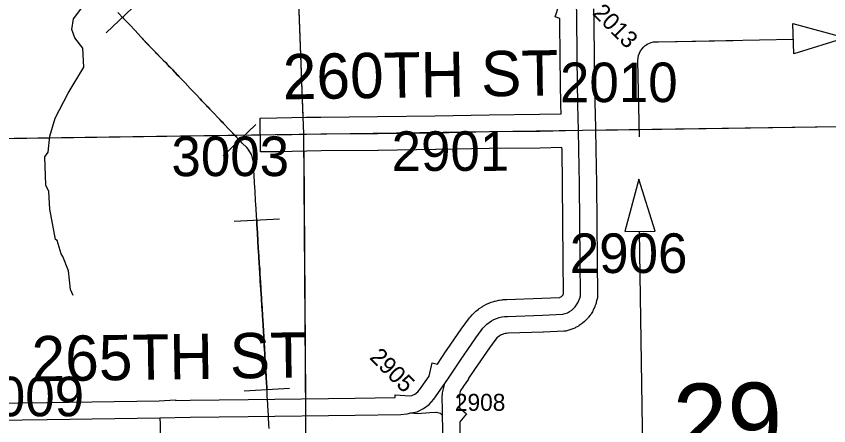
# Model space of a CAD drawing. Extents: x 23.6 to 68.7, y -63 to -29.
# Drawn here: x 51.187 to 52.625, y -49.992 to -49.268 of the extents above; entities that cross this region are included whole.
import ezdxf

# ---------------------------------------------------------------- set-up
doc = ezdxf.new("R2010")
doc.units = 0
for name, color, linetype in [('tdCoDirctArrow', 7, 'Continuous'), ('tdCoHydroRiver', 7, 'Continuous'), ('tdCoPipe', 7, 'Continuous'), ('tdCoSecRdNmbr', 7, 'Continuous'), ('tdCoSecRdTxt', 7, 'Continuous'), ('tdCoSecRteBand', 7, 'Continuous'), ('tdCoSecRteCL', 7, 'Continuous'), ('tdCoSectLine', 7, 'Continuous'), ('tdCoSectLinePart', 7, 'Continuous'), ('tdCoSectNmbr', 7, 'Continuous'), ('tdCoSurfGravel', 7, 'Continuous')]:
    doc.layers.add(name, color=color, linetype=linetype)

msp = doc.modelspace()

# ---------------------------------------------------------------- linework, layer by layer
at = {"layer": 'tdCoDirctArrow'}
msp.add_line((52.3237, -49.3132), (52.4556, -49.3107), dxfattribs=at)
for points in [[(52.5617, -49.2806), (52.6546, -49.3062), (52.5632, -49.3345)], [(52.3179, -49.648), (52.289, -49.556), (52.264, -49.6484)]]:
    msp.add_lwpolyline(points, close=True, dxfattribs=at)
for points in [[(52.29, -49.4809), (52.2873, -49.3466), (52.2876, -49.3417), (52.2885, -49.3374), (52.29, -49.3333), (52.2921, -49.3289), (52.2946, -49.3254), (52.2972, -49.3226), (52.3003, -49.3198), (52.3046, -49.3168), (52.3107, -49.3145), (52.3146, -49.3134), (52.3237, -49.3132), (52.5621, -49.3087)], [(51.8444, -50.0755), (52.2637, -50.0685), (52.2673, -50.0682), (52.2695, -50.0678), (52.2724, -50.0671), (52.2751, -50.0662), (52.2778, -50.065), (52.2804, -50.0635), (52.2828, -50.0619), (52.285, -50.06), (52.2871, -50.058), (52.289, -50.0558), (52.2907, -50.0534), (52.2922, -50.0509), (52.2934, -50.0482), (52.2944, -50.0455), (52.2952, -50.0427), (52.2957, -50.0398), (52.296, -50.0369), (52.296, -50.034), (52.2901, -49.6482)]]:
    msp.add_lwpolyline(points, dxfattribs=at)
at = {"layer": 'tdCoHydroRiver'}
msp.add_lwpolyline([(51.2878, -49.762), (51.283, -49.751), (51.2795, -49.7179), (51.2697, -49.6927), (51.2665, -49.688), (51.2599, -49.6644), (51.2567, -49.6629), (51.2467, -49.6093), (51.2448, -49.5778), (51.2399, -49.5668), (51.2378, -49.5163), (51.244, -49.5083), (51.2469, -49.4799), (51.256, -49.4482), (51.2792, -49.4038), (51.3071, -49.3577), (51.3051, -49.3245), (51.2907, -49.3058), (51.2858, -49.2916), (51.2888, -49.2726), (51.3261, -49.2217)], dxfattribs=at)
at = {"layer": 'tdCoPipe'}
for p, q in [((51.3461, -49.2973), (51.4043, -49.2422)), ((51.5532, -49.5145), (51.6113, -49.4592)), ((51.5728, -49.6303), (51.6529, -49.6263)), ((51.5908, -49.9301), (51.6708, -49.9254))]:
    msp.add_line(p, q, dxfattribs=at)
for points in [[(51.6349, -49.9972), (51.6343, -49.99), (51.6341, -49.9867), (51.6337, -49.9793), (51.6336, -49.976), (51.6328, -49.963), (51.6326, -49.9585), (51.6322, -49.9524), (51.632, -49.948), (51.6314, -49.9383), (51.6313, -49.9364), (51.6311, -49.9334), (51.6306, -49.9256), (51.6299, -49.9139), (51.6296, -49.9091), (51.6294, -49.9057), (51.6291, -49.901), (51.629, -49.8989), (51.6285, -49.8909), (51.6281, -49.8853), (51.6281, -49.8839), (51.6277, -49.8793), (51.6273, -49.869), (51.627, -49.8643), (51.6269, -49.8617), (51.6267, -49.8598), (51.6265, -49.856), (51.6262, -49.8518), (51.6259, -49.847), (51.6256, -49.8414), (51.6253, -49.837), (51.6245, -49.822), (51.6242, -49.8164), (51.6239, -49.8118), (51.6236, -49.807), (51.6234, -49.8038), (51.6232, -49.7987), (51.623, -49.7963), (51.6228, -49.7942), (51.6225, -49.7873), (51.6221, -49.7812), (51.622, -49.7796), (51.6218, -49.7768), (51.6214, -49.771), (51.6212, -49.7678), (51.6211, -49.7663), (51.6207, -49.759), (51.6201, -49.7513), (51.6191, -49.7363), (51.6189, -49.7326), (51.6182, -49.7215), (51.6182, -49.7201), (51.6179, -49.7154), (51.6176, -49.7097), (51.6173, -49.7065), (51.6164, -49.6916), (51.6156, -49.6777), (51.6148, -49.6657), (51.6141, -49.6507), (51.6132, -49.6357), (51.6127, -49.6271), (51.6124, -49.6207), (51.6116, -49.6087), (51.6108, -49.5937), (51.6099, -49.5787), (51.6093, -49.5688), (51.6091, -49.5637), (51.6087, -49.5572), (51.6085, -49.5543), (51.6082, -49.5469), (51.6079, -49.5429), (51.6077, -49.5393), (51.6073, -49.5312), (51.6071, -49.527), (51.6067, -49.5236), (51.6049, -49.5162), (51.6034, -49.5125), (51.6018, -49.5093), (51.5976, -49.503), (51.595, -49.5001), (51.5872, -49.4922), (51.5845, -49.4893), (51.582, -49.4866), (51.5741, -49.4785), (51.5659, -49.4699), (51.5646, -49.4685), (51.5542, -49.4577), (51.5516, -49.455), (51.5474, -49.4506), (51.5441, -49.4472), (51.5374, -49.4401), (51.5362, -49.439), (51.53, -49.4324), (51.5259, -49.4281), (51.524, -49.426), (51.5181, -49.4199), (51.5156, -49.4173), (51.5126, -49.4141), (51.5054, -49.4064), (51.5034, -49.4041), (51.4951, -49.3955), (51.486, -49.3857), (51.4848, -49.3846), (51.4757, -49.3749), (51.4748, -49.374), (51.4728, -49.372), (51.4687, -49.3676), (51.4671, -49.366), (51.4642, -49.3629), (51.4586, -49.3571), (51.4541, -49.3525), (51.4516, -49.3499), (51.447, -49.3456), (51.4435, -49.3419), (51.4353, -49.3335), (51.4334, -49.3315), (51.427, -49.3249), (51.4174, -49.3149), (51.4075, -49.3041), (51.3976, -49.2933), (51.3875, -49.2826), (51.3772, -49.272), (51.3671, -49.2613)], [(51.3752, -49.2698), (51.3772, -49.272), (51.3875, -49.2826), (51.3976, -49.2932), (51.4076, -49.3041), (51.4175, -49.3148), (51.4271, -49.3249), (51.4334, -49.3314), (51.4354, -49.3334), (51.4435, -49.3419), (51.447, -49.3455), (51.4517, -49.3498), (51.4542, -49.3524), (51.4586, -49.357), (51.4642, -49.3628), (51.4672, -49.366), (51.4687, -49.3675), (51.4728, -49.3719), (51.4748, -49.374), (51.4758, -49.3749), (51.4849, -49.3846), (51.486, -49.3857), (51.4951, -49.3954), (51.5034, -49.404), (51.5055, -49.4063), (51.5126, -49.414), (51.5157, -49.4172), (51.5182, -49.4198), (51.524, -49.426), (51.526, -49.4281), (51.5301, -49.4323), (51.5363, -49.4389), (51.5375, -49.4401), (51.5441, -49.4471), (51.5474, -49.4505), (51.5516, -49.4549), (51.5542, -49.4576), (51.5646, -49.4685), (51.5659, -49.4699), (51.5742, -49.4784), (51.582, -49.4866), (51.5822, -49.4868)], [(51.6129, -49.6283), (51.6132, -49.6357), (51.6142, -49.6507), (51.6149, -49.6657), (51.6156, -49.6777), (51.6165, -49.6916), (51.6173, -49.7065), (51.6176, -49.7097), (51.618, -49.7154), (51.6182, -49.7201), (51.6182, -49.7215), (51.6189, -49.7326), (51.6192, -49.7363), (51.6202, -49.7513), (51.6207, -49.759), (51.6212, -49.7663), (51.6212, -49.7678), (51.6214, -49.7709), (51.6219, -49.7768), (51.622, -49.7796), (51.6222, -49.7812), (51.6225, -49.7873), (51.6229, -49.7942), (51.623, -49.7963), (51.6232, -49.7987), (51.6234, -49.8038), (51.6237, -49.807), (51.6239, -49.8118), (51.6242, -49.8164), (51.6245, -49.822), (51.6254, -49.837), (51.6257, -49.8414), (51.626, -49.847), (51.6263, -49.8518), (51.6266, -49.856), (51.6268, -49.8598), (51.627, -49.8617), (51.6271, -49.8643), (51.6274, -49.869), (51.6278, -49.8793), (51.6281, -49.8839), (51.6282, -49.8853), (51.6286, -49.8909), (51.629, -49.8989), (51.6292, -49.901), (51.6294, -49.9057), (51.6297, -49.9091), (51.63, -49.9139), (51.6307, -49.9256), (51.6308, -49.9278)]]:
    msp.add_lwpolyline(points, dxfattribs=at)
at = {"layer": 'tdCoSecRteBand'}
for points in [[(50.9755, -49.9545), (51.2415, -49.9508), (51.4399, -49.9479), (51.4692, -49.9461), (51.4693, -49.9475), (51.4948, -49.9471), (51.4948, -49.9471), (51.4949, -49.9471), (51.5974, -49.9459), (51.7868, -49.9432), (51.8575, -49.9421), (51.8579, -49.9373), (51.8838, -49.9391), (51.8871, -49.9385), (51.8925, -49.936), (51.8976, -49.9321), (51.9026, -49.9264), (51.9038, -49.9246), (51.9177, -49.9046), (51.9234, -49.8809), (51.9324, -49.8831), (51.9482, -49.8594), (51.9483, -49.8592), (51.9485, -49.8589), (51.9759, -49.8194), (51.9761, -49.8191), (51.9764, -49.8188), (51.986, -49.8057), (51.9861, -49.8056), (51.9862, -49.8055), (51.9891, -49.8015), (51.9899, -49.8004), (51.9908, -49.7995), (51.9941, -49.7958), (51.995, -49.7948), (51.9959, -49.7939), (51.9996, -49.7905), (52.0005, -49.7896), (52.0015, -49.7888), (52.0054, -49.7857), (52.0065, -49.7849), (52.0075, -49.7842), (52.0117, -49.7815), (52.0128, -49.7808), (52.0139, -49.7802), (52.0183, -49.7778), (52.0195, -49.7772), (52.0207, -49.7767), (52.0252, -49.7747), (52.0264, -49.7742), (52.0277, -49.7738), (52.0324, -49.7723), (52.0336, -49.7718), (52.0349, -49.7715), (52.0397, -49.7704), (52.041, -49.7701), (52.0423, -49.7699), (52.0472, -49.7692), (52.0485, -49.769), (52.0498, -49.7689), (52.0547, -49.7686), (52.0551, -49.7686), (52.0556, -49.7686), (52.1175, -49.7666), (52.1494, -49.7651), (52.15, -49.7649), (52.151, -49.7643), (52.1519, -49.7637), (52.1527, -49.763), (52.1535, -49.7622), (52.1542, -49.7613), (52.1548, -49.7603), (52.1553, -49.7593), (52.1555, -49.7588), (52.155, -49.6999), (52.155, -49.6999), (52.155, -49.6999), (52.154, -49.5651), (52.153, -49.5042), (52.1529, -49.5003), (52.1529, -49.5002), (52.1144, -49.501), (52.1142, -49.501), (52.1141, -49.501), (52.0249, -49.502), (51.9295, -49.5038), (51.9294, -49.5038), (51.9293, -49.5038), (51.8274, -49.5051), (51.8274, -49.5051), (51.8273, -49.5051), (51.7268, -49.5061), (51.7015, -49.5066), (51.6497, -49.5074), (51.6197, -49.5079), (51.6186, -49.448), (51.6486, -49.4474), (51.7005, -49.4466), (51.7259, -49.4461), (51.726, -49.4461), (51.7261, -49.4461), (51.8267, -49.4451), (51.9285, -49.4438), (52.0239, -49.442), (52.024, -49.442), (52.0241, -49.442), (52.1133, -49.441), (52.1514, -49.4402), (52.1511, -49.4252), (52.151, -49.4251), (52.151, -49.4249), (52.1498, -49.344), (52.1498, -49.3439), (52.1498, -49.3439), (52.1491, -49.2718), (52.1411, -49.2692), (52.1487, -49.2454)], [(52.2089, -49.2549), (52.2094, -49.2791), (52.2092, -49.2791), (52.2098, -49.3432), (52.211, -49.4239), (52.2114, -49.4389), (52.2115, -49.4389), (52.2122, -49.4688), (52.213, -49.5029), (52.213, -49.503), (52.213, -49.5031), (52.214, -49.5643), (52.214, -49.5644), (52.214, -49.5646), (52.215, -49.6995), (52.2155, -49.7623), (52.2155, -49.766), (52.2147, -49.7696), (52.2137, -49.7737), (52.2133, -49.7753), (52.2128, -49.7768), (52.2113, -49.7808), (52.2108, -49.7823), (52.2101, -49.7837), (52.2083, -49.7876), (52.2076, -49.789), (52.2068, -49.7904), (52.2045, -49.794), (52.2037, -49.7954), (52.2027, -49.7966), (52.2001, -49.8), (52.1991, -49.8013), (52.198, -49.8024), (52.1951, -49.8055), (52.194, -49.8067), (52.1928, -49.8077), (52.1895, -49.8105), (52.1883, -49.8115), (52.187, -49.8124), (52.1834, -49.8148), (52.1821, -49.8157), (52.1807, -49.8165), (52.1769, -49.8185), (52.1756, -49.8192), (52.1741, -49.8198), (52.1701, -49.8214), (52.1686, -49.822), (52.1671, -49.8225), (52.163, -49.8237), (52.1596, -49.8247), (52.1561, -49.8248), (52.1201, -49.8266), (52.1198, -49.8266), (52.1196, -49.8266), (52.0579, -49.8285), (52.0546, -49.8287), (52.0523, -49.8291), (52.05, -49.8296), (52.0477, -49.8304), (52.0456, -49.8313), (52.0435, -49.8324), (52.0415, -49.8337), (52.0396, -49.8352), (52.0379, -49.8368), (52.0363, -49.8386), (52.0342, -49.8414), (52.0249, -49.854), (51.998, -49.8928), (51.987, -49.9093), (51.9873, -49.9095), (51.978, -49.9229), (51.9778, -49.9232), (51.9734, -49.9295), (51.973, -49.9311), (51.9714, -49.9381), (51.9712, -49.9429), (51.9712, -49.9433), (51.9713, -49.9433), (51.9713, -49.9473), (51.9718, -49.9602), (51.9842, -49.9711), (51.972, -49.9849), (51.9736, -50.069)]]:
    msp.add_lwpolyline(points, dxfattribs=at)
at = {"layer": 'tdCoSecRteCL'}
for points in [[(52.1822, -49.4695), (52.181, -49.4245), (52.1798, -49.3436), (52.1791, -49.2629), (52.1788, -49.2498)], [(51.6491, -49.4774), (51.701, -49.4766), (51.7264, -49.4761), (51.827, -49.4751), (51.929, -49.4738), (52.0245, -49.472), (52.1137, -49.471), (52.1822, -49.4695)], [(51.9456, -49.9171), (51.9532, -49.9061), (51.9732, -49.876), (52.0005, -49.8365), (52.0101, -49.8235), (52.0131, -49.8195), (52.0164, -49.8158), (52.0201, -49.8124), (52.024, -49.8093), (52.0281, -49.8066), (52.0325, -49.8043), (52.0371, -49.8023), (52.0418, -49.8007), (52.0466, -49.7996), (52.0515, -49.7989), (52.0565, -49.7986), (52.1187, -49.7966), (52.1547, -49.7949), (52.1588, -49.7937), (52.1628, -49.7921), (52.1665, -49.79), (52.1701, -49.7876), (52.1734, -49.7848), (52.1763, -49.7817), (52.1789, -49.7783), (52.1812, -49.7747), (52.183, -49.7708), (52.1845, -49.7667), (52.1855, -49.7626), (52.185, -49.6997), (52.184, -49.5648), (52.183, -49.5036), (52.1822, -49.4695)], [(51.8857, -49.9693), (51.8965, -49.9672), (51.908, -49.9618), (51.9182, -49.9542), (51.9263, -49.9448), (51.9456, -49.9171)], [(51.9418, -49.9738), (51.9418, -49.9629), (51.9412, -49.9428), (51.9415, -49.9341), (51.9439, -49.9242), (51.9456, -49.9171)], [(51.4411, -49.9779), (51.4952, -49.9771), (51.5978, -49.9759), (51.7872, -49.9732), (51.8676, -49.9719), (51.8787, -49.9707), (51.8857, -49.9693)], [(51.8857, -49.9693), (51.8974, -49.9702), (51.9192, -49.9688), (51.9308, -49.9683), (51.9351, -49.969), (51.9373, -49.9698), (51.9418, -49.9738)], [(50.9471, -49.9847), (50.9759, -49.9845), (51.242, -49.9808), (51.4411, -49.9779)], [(51.4411, -49.9779), (51.4418, -49.9893), (51.4428, -50.0319), (51.4451, -50.1343), (51.4463, -50.1949), (51.4465, -50.2153), (51.4474, -50.2197), (51.4488, -50.2225), (51.451, -50.2244), (51.4542, -50.2263), (51.4585, -50.2273), (51.4894, -50.2268), (51.594, -50.2247), (51.6983, -50.2228), (51.7222, -50.2232)], [(51.9472, -50.2197), (51.9462, -50.168), (51.9436, -50.0697), (51.9418, -49.9738)]]:
    msp.add_lwpolyline(points, dxfattribs=at)
at = {"layer": 'tdCoSectLine'}
for points in [[(51.6577, -48.4774), (51.6957, -49.4765)], [(51.6957, -49.4765), (52.683, -49.4623)], [(50.6779, -49.4907), (51.6876, -49.4766), (51.6957, -49.4765)], [(51.6957, -49.4765), (51.7027, -50.4741)]]:
    msp.add_lwpolyline(points, dxfattribs=at)
at = {"layer": 'tdCoSectLinePart'}
for points in [[(51.6588, -48.5069), (51.6946, -49.4468)], [(52.2121, -49.4691), (52.683, -49.4623)], [(50.9577, -49.4868), (51.6188, -49.4775)], [(51.6959, -49.5068), (51.699, -49.9443)]]:
    msp.add_lwpolyline(points, dxfattribs=at)
at = {"layer": 'tdCoSurfGravel'}
msp.add_line((51.6491, -49.4774), (51.701, -49.4766), dxfattribs=at)
for points in [[(51.9456, -49.9171), (51.9532, -49.9061), (51.9732, -49.876), (52.0005, -49.8365), (52.0101, -49.8235), (52.0131, -49.8195), (52.0164, -49.8158), (52.0201, -49.8124), (52.024, -49.8093), (52.0281, -49.8066), (52.0325, -49.8043), (52.0371, -49.8023), (52.0418, -49.8007), (52.0466, -49.7996), (52.0515, -49.7989), (52.0565, -49.7986), (52.1187, -49.7966), (52.1547, -49.7949), (52.1588, -49.7937), (52.1628, -49.7921), (52.1665, -49.79), (52.1701, -49.7876), (52.1734, -49.7848), (52.1763, -49.7817), (52.1789, -49.7783), (52.1812, -49.7747), (52.183, -49.7708), (52.1845, -49.7667), (52.1855, -49.7626), (52.185, -49.6997), (52.184, -49.5648), (52.183, -49.5036), (52.1822, -49.4695), (52.181, -49.4245), (52.1798, -49.3436), (52.1791, -49.2629)], [(51.701, -49.4766), (51.7264, -49.4761), (51.827, -49.4751), (51.929, -49.4738), (52.0245, -49.472), (52.1137, -49.471), (52.1822, -49.4695)], [(51.8857, -49.9693), (51.8965, -49.9672), (51.908, -49.9618), (51.9182, -49.9542), (51.9263, -49.9448), (51.9456, -49.9171)], [(51.9418, -49.9738), (51.9418, -49.9629), (51.9412, -49.9428), (51.9415, -49.9341), (51.9439, -49.9242), (51.9456, -49.9171)], [(50.9471, -49.9847), (50.9759, -49.9845), (51.242, -49.9808), (51.4411, -49.9779), (51.4952, -49.9771), (51.5978, -49.9759), (51.7872, -49.9732), (51.8676, -49.9719), (51.8787, -49.9707), (51.8857, -49.9693)], [(51.8857, -49.9693), (51.8974, -49.9702), (51.9192, -49.9688), (51.9308, -49.9683), (51.9351, -49.969), (51.9373, -49.9698), (51.9418, -49.9738)], [(51.4411, -49.9779), (51.4418, -49.9893), (51.4428, -50.0319), (51.4451, -50.1343), (51.4463, -50.1949), (51.4465, -50.2153), (51.4474, -50.2197), (51.4488, -50.2225), (51.451, -50.2244), (51.4542, -50.2263), (51.4585, -50.2273), (51.4894, -50.2268), (51.594, -50.2247), (51.6983, -50.2228), (51.7222, -50.2232), (51.7798, -50.2223), (51.9472, -50.2197)], [(51.9472, -50.2197), (51.9462, -50.168), (51.9436, -50.0697), (51.9418, -49.9738)]]:
    msp.add_lwpolyline(points, dxfattribs=at)

# ---------------------------------------------------------------- texts
at = {"layer": 'tdCoSecRdNmbr'}
for s, height, rotation, p in [('2013', 0.03, 315.0393, (52.2055, -49.2639)), ('2010', 0.07, 0.0396, (52.1494, -49.4199)), ('2901', 0.07, 0.04, (51.8514, -49.5414)), ('3003', 0.07, 0.0399, (51.4619, -49.5507)), ('2906', 0.07, 0.0395, (52.1667, -49.722)), ('2905', 0.03, 315.0395, (51.8108, -49.8726)), ('3009', 0.07, 0.0396, (51.0991, -49.9754)), ('2908', 0.03, 0.04, (51.9635, -49.9657))]:
    msp.add_text(s, height=height, rotation=rotation, dxfattribs=at).set_placement(p)
at = {"layer": 'tdCoSecRdTxt'}
for s, rotation, p in [('260TH ST', 0.8628, (51.6595, -49.415)), ('265TH ST', 0.8462, (51.2149, -49.9137))]:
    msp.add_text(s, height=0.08, rotation=rotation, dxfattribs=at).set_placement(p)
at = {"layer": 'tdCoSectNmbr'}
msp.add_text('29', height=0.13, rotation=1.0396, dxfattribs=at).set_placement((52.3504, -50.0484))

doc.saveas('drawing.dxf')
